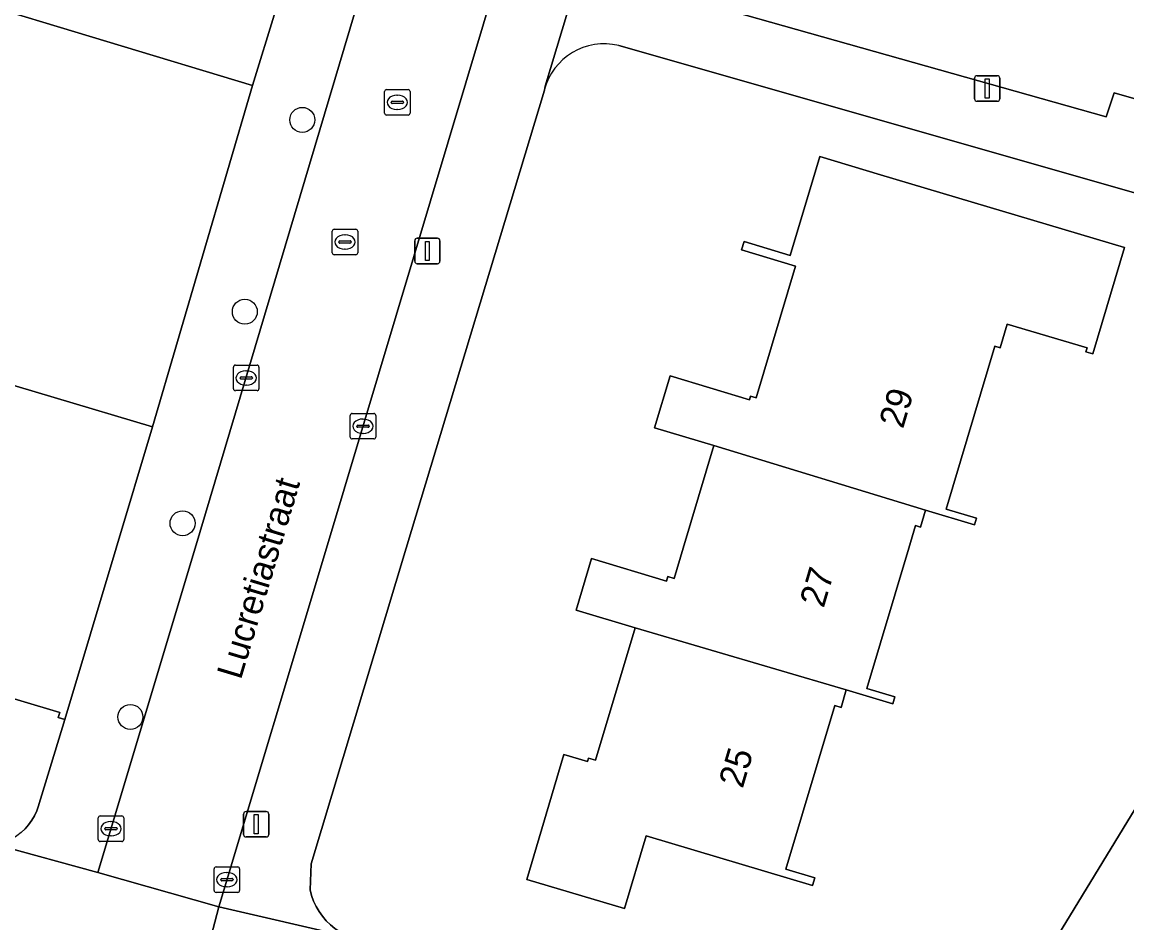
# Model space of a CAD drawing. Extents: x 162184 to 163154, y 385507 to 386516.
# Drawn here: x 162759.38 to 162802.67, y 385985.31 to 386020.61 of the extents above; entities that cross this region are included whole.
import ezdxf

# ---------------------------------------------------------------- set-up
doc = ezdxf.new("R2010")
doc.units = 0
for name, color, linetype in [('IMGEO_Boom', 7, 'Continuous'), ('IMGEO_Erf', 7, 'Continuous'), ('IMGEO_Kolk', 7, 'Continuous'), ('IMGEO_Lichtmast', 7, 'Continuous'), ('IMGEO_Openbare_ruimte_label', 7, 'Continuous'), ('IMGEO_Pand', 7, 'Continuous'), ('IMGEO_Pand_nummerreeks', 7, 'Continuous'), ('IMGEO_Rijbaan_lokaal_open', 7, 'Continuous'), ('IMGEO_Rioolput', 7, 'Continuous'), ('IMGEO_Voetpad_open', 7, 'Continuous')]:
    doc.layers.add(name, color=color, linetype=linetype)

msp = doc.modelspace()

# ---------------------------------------------------------------- linework, layer by layer
at = {"layer": 'IMGEO_Boom'}
for centre in [(162770.356, 386016.779), (162768.106, 386009.259), (162765.665, 386000.972), (162763.621, 385993.383)]:
    msp.add_circle(centre, 0.489, dxfattribs=at)
at = {"layer": 'IMGEO_Erf'}
for points in [[(162756.767, 386007.055), (162764.485, 386004.751), (162768.405, 386018.122), (162722.73, 386031.928)], [(162783.704, 386022.032), (162801.854, 386016.895), (162802.175, 386017.833), (162815.898, 386013.891)], [(162813.452, 386011.5), (162809.672, 386012.553), (162809.518, 386012.046), (162782.757, 386019.687)], [(162779.843, 386017.945), (162774.431, 386000), (162770.7, 385987.627), (162770.667, 385986.603), (162770.725, 385986.381), (162770.803, 385986.164), (162770.9, 385985.956), (162771.015, 385985.757), (162771.147, 385985.569), (162771.296, 385985.393), (162771.459, 385985.232), (162771.637, 385985.086), (162771.827, 385984.956), (162772.027, 385984.844), (162772.235, 385984.751), (162794.574, 385979.46)], [(162797.422, 385980.631), (162809.22, 386000)], [(162759.342, 385988.853), (162759.495, 385988.999), (162759.633, 385989.159), (162759.757, 385989.331), (162759.864, 385989.512), (162759.955, 385989.703), (162760.014, 385989.856), (162761.059, 385993.276), (162760.793, 385993.355), (162760.852, 385993.551), (162753.724, 385995.68)]]:
    msp.add_lwpolyline(points, dxfattribs=at)
msp.add_lwpolyline([(162781.084, 385997.568), (162781.686, 385999.584), (162784.634, 385998.703), (162784.687, 385998.879), (162784.932, 385998.806), (162785.289, 386000), (162786.489, 386004.017), (162784.165, 386004.712), (162784.772, 386006.742), (162787.878, 386005.814), (162787.92, 386005.953), (162788.147, 386005.886), (162789.689, 386011.047), (162787.571, 386011.68), (162787.668, 386012.006), (162789.479, 386011.465), (162790.638, 386015.342), (162793.019, 386014.631), (162802.582, 386011.774), (162801.336, 386007.606), (162801.066, 386007.686), (162801.113, 386007.843), (162797.982, 386008.778), (162797.704, 386007.849), (162797.502, 386007.909), (162795.593, 386001.521), (162796.772, 386001.169), (162796.694, 386000.908), (162794.782, 386001.479), (162794.585, 386000.821), (162794.39, 386000.879), (162794.127, 386000), (162792.485, 385994.502), (162793.581, 385994.174), (162793.498, 385993.894), (162791.673, 385994.439), (162791.468, 385993.754), (162791.223, 385993.827), (162789.306, 385987.413), (162790.438, 385987.074), (162790.347, 385986.772), (162783.835, 385988.718), (162782.984, 385985.87), (162779.152, 385987.016), (162780.613, 385991.907), (162781.531, 385991.632), (162781.572, 385991.77), (162781.852, 385991.686), (162783.403, 385996.875)], close=True, dxfattribs=at)
msp.add_arc((162782.18, 386017.343), 2.414, 76.1767, 165.5656, dxfattribs=at)
at = {"layer": 'IMGEO_Kolk'}
for p, q in [((162767.66, 386006.241), (162767.66, 386007.093)), ((162767.735, 386007.167), (162768.587, 386007.167)), ((162768.661, 386007.093), (162768.661, 386006.241)), ((162767.919, 386006.661), (162767.919, 386006.673)), ((162768.357, 386006.624), (162767.959, 386006.624)), ((162767.962, 386006.71), (162768.36, 386006.71)), ((162768.148, 386006.947), (162768.173, 386006.947)), ((162768.403, 386006.673), (162768.403, 386006.661)), ((162768.587, 386006.167), (162767.735, 386006.167)), ((162768.171, 386006.387), (162768.146, 386006.387)), ((162772.311, 386005.274), (162773.163, 386005.274)), ((162772.236, 386004.348), (162772.236, 386005.2)), ((162772.538, 386004.817), (162772.936, 386004.817)), ((162772.724, 386005.054), (162772.749, 386005.054)), ((162773.237, 386005.2), (162773.237, 386004.348)), ((162772.495, 386004.768), (162772.495, 386004.78)), ((162772.933, 386004.731), (162772.535, 386004.731)), ((162772.747, 386004.494), (162772.722, 386004.494)), ((162772.979, 386004.78), (162772.979, 386004.768)), ((162773.163, 386004.274), (162772.311, 386004.274)), ((162762.359, 385988.574), (162762.359, 385989.426)), ((162762.434, 385989.5), (162763.286, 385989.5)), ((162762.847, 385989.28), (162762.872, 385989.28)), ((162763.36, 385989.426), (162763.36, 385988.574)), ((162762.618, 385988.994), (162762.618, 385989.006)), ((162763.056, 385988.957), (162762.658, 385988.957)), ((162762.661, 385989.043), (162763.059, 385989.043)), ((162763.102, 385989.006), (162763.102, 385988.994)), ((162763.286, 385988.5), (162762.434, 385988.5)), ((162762.87, 385988.72), (162762.845, 385988.72)), ((162766.977, 385987.505), (162767.829, 385987.505)), ((162766.902, 385986.579), (162766.902, 385987.431)), ((162767.39, 385987.285), (162767.415, 385987.285)), ((162767.903, 385987.431), (162767.903, 385986.579)), ((162767.161, 385986.999), (162767.161, 385987.011)), ((162767.599, 385986.962), (162767.201, 385986.962)), ((162767.204, 385987.048), (162767.602, 385987.048)), ((162767.413, 385986.725), (162767.388, 385986.725)), ((162767.645, 385987.011), (162767.645, 385986.999)), ((162767.829, 385986.505), (162766.977, 385986.505))]:
    msp.add_line(p, q, dxfattribs=at)
for points in [[(162767.66, 386006.241), (162767.66, 386007.093)], [(162767.735, 386007.167), (162768.587, 386007.167)], [(162768.661, 386007.093), (162768.661, 386006.241)], [(162768.587, 386006.167), (162767.735, 386006.167)], [(162772.311, 386005.274), (162773.163, 386005.274)], [(162772.236, 386004.348), (162772.236, 386005.2)], [(162773.237, 386005.2), (162773.237, 386004.348)], [(162773.163, 386004.274), (162772.311, 386004.274)], [(162762.359, 385988.574), (162762.359, 385989.426)], [(162762.434, 385989.5), (162763.286, 385989.5)], [(162763.36, 385989.426), (162763.36, 385988.574)], [(162763.286, 385988.5), (162762.434, 385988.5)], [(162766.977, 385987.505), (162767.829, 385987.505)], [(162766.902, 385986.579), (162766.902, 385987.431)], [(162767.903, 385987.431), (162767.903, 385986.579)], [(162767.829, 385986.505), (162766.977, 385986.505)]]:
    msp.add_lwpolyline(points, dxfattribs=at)
for centre, radius, start, end in [((162767.737, 386007.091), 0.0765, 91.552, 178.448), ((162767.737, 386007.091), 0.0765, 91.552, 178.448), ((162768.585, 386007.091), 0.0765, 1.552, 88.448), ((162768.585, 386007.091), 0.0765, 1.552, 88.448), ((162767.959, 386006.67), 0.0403, 85.8775, 175.7526), ((162767.956, 386006.66), 0.0366, 178.938, 274.7102), ((162768.36, 386006.667), 0.043, 264.8664, 352.4533), ((162768.364, 386006.672), 0.0386, 1.7309, 96.639), ((162767.737, 386006.243), 0.0765, 181.552, 268.448), ((162767.737, 386006.243), 0.0765, 181.552, 268.448), ((162768.585, 386006.243), 0.0765, 271.552, 358.448), ((162768.585, 386006.243), 0.0765, 271.552, 358.448), ((162772.313, 386005.198), 0.0765, 91.552, 178.448), ((162772.313, 386005.198), 0.0765, 91.552, 178.448), ((162773.161, 386005.198), 0.0765, 1.552, 88.448), ((162773.161, 386005.198), 0.0765, 1.552, 88.448), ((162772.535, 386004.777), 0.0403, 85.8775, 175.7526), ((162772.94, 386004.779), 0.0386, 1.7309, 96.639), ((162772.532, 386004.767), 0.0366, 178.938, 274.7102), ((162772.936, 386004.774), 0.043, 264.8664, 352.4533), ((162772.313, 386004.35), 0.0765, 181.552, 268.448), ((162772.313, 386004.35), 0.0765, 181.552, 268.448), ((162773.161, 386004.35), 0.0765, 271.552, 358.448), ((162773.161, 386004.35), 0.0765, 271.552, 358.448), ((162762.436, 385989.424), 0.0765, 91.552, 178.448), ((162762.436, 385989.424), 0.0765, 91.552, 178.448), ((162763.284, 385989.424), 0.0765, 1.552, 88.448), ((162763.284, 385989.424), 0.0765, 1.552, 88.448), ((162762.658, 385989.003), 0.0403, 85.8775, 175.7526), ((162762.655, 385988.993), 0.0366, 178.938, 274.7102), ((162763.059, 385989), 0.043, 264.8664, 352.4533), ((162763.063, 385989.005), 0.0386, 1.7309, 96.639), ((162762.436, 385988.576), 0.0765, 181.552, 268.448), ((162762.436, 385988.576), 0.0765, 181.552, 268.448), ((162763.284, 385988.576), 0.0765, 271.552, 358.448), ((162763.284, 385988.576), 0.0765, 271.552, 358.448), ((162766.979, 385987.429), 0.0765, 91.552, 178.448), ((162766.979, 385987.429), 0.0765, 91.552, 178.448), ((162767.827, 385987.429), 0.0765, 1.552, 88.448), ((162767.827, 385987.429), 0.0765, 1.552, 88.448), ((162767.201, 385987.008), 0.0403, 85.8775, 175.7526), ((162767.198, 385986.998), 0.0366, 178.938, 274.7102), ((162767.602, 385987.005), 0.043, 264.8664, 352.4533), ((162767.606, 385987.01), 0.0386, 1.7309, 96.639), ((162766.979, 385986.581), 0.0765, 181.552, 268.448), ((162766.979, 385986.581), 0.0765, 181.552, 268.448), ((162767.827, 385986.581), 0.0765, 271.552, 358.448), ((162767.827, 385986.581), 0.0765, 271.552, 358.448)]:
    msp.add_arc(centre, radius, start, end, dxfattribs=at)
for centre, major_axis, ratio, start_param, end_param in [((162768.147, 386006.667), (-0.387, 0.002), 0.722429, 4.712389, 7.853982), ((162768.172, 386006.667), (-0.39, 0.002), 0.717154, 1.570796, 4.712389), ((162772.723, 386004.774), (-0.387, 0.002), 0.722429, 4.712389, 7.853982), ((162772.748, 386004.774), (-0.39, 0.002), 0.717154, 1.570796, 4.712389), ((162762.846, 385989), (-0.387, 0.002), 0.722429, 4.712389, 7.853982), ((162762.871, 385989), (-0.39, 0.002), 0.717154, 1.570796, 4.712389), ((162767.389, 385987.005), (-0.387, 0.002), 0.722429, 4.712389, 7.853982), ((162767.414, 385987.005), (-0.39, 0.002), 0.717154, 1.570796, 4.712389)]:
    msp.add_ellipse(centre, major_axis=major_axis, ratio=ratio, start_param=start_param, end_param=end_param, dxfattribs=at)
at = {"layer": 'IMGEO_Lichtmast'}
for p, q in [((162796.7, 386017.607), (162796.7, 386018.407)), ((162796.7, 386018.407), (162796.7, 386017.607)), ((162796.8, 386018.507), (162797.59, 386018.507)), ((162797.59, 386018.507), (162796.8, 386018.507)), ((162797.69, 386018.407), (162797.69, 386017.607)), ((162797.69, 386017.607), (162797.69, 386018.407)), ((162797.59, 386017.507), (162796.8, 386017.507)), ((162796.8, 386017.507), (162797.59, 386017.507)), ((162774.763, 386011.242), (162774.763, 386012.042)), ((162774.763, 386012.042), (162774.763, 386011.242)), ((162774.863, 386012.142), (162775.653, 386012.142)), ((162775.653, 386012.142), (162774.863, 386012.142)), ((162775.753, 386012.042), (162775.753, 386011.242)), ((162775.753, 386011.242), (162775.753, 386012.042)), ((162775.653, 386011.142), (162774.863, 386011.142)), ((162774.863, 386011.142), (162775.653, 386011.142)), ((162768.157, 385989.677), (162768.947, 385989.677)), ((162768.947, 385989.677), (162768.157, 385989.677)), ((162768.057, 385988.777), (162768.057, 385989.577)), ((162768.057, 385989.577), (162768.057, 385988.777)), ((162769.047, 385989.577), (162769.047, 385988.777)), ((162769.047, 385988.777), (162769.047, 385989.577)), ((162768.947, 385988.677), (162768.157, 385988.677)), ((162768.157, 385988.677), (162768.947, 385988.677))]:
    msp.add_line(p, q, dxfattribs=at)
for points in [[(162797.12, 386018.382), (162797.27, 386018.382), (162797.27, 386017.632), (162797.12, 386017.632), (162797.12, 386018.382)], [(162775.183, 386012.017), (162775.333, 386012.017), (162775.333, 386011.267), (162775.183, 386011.267), (162775.183, 386012.017)], [(162768.477, 385989.552), (162768.627, 385989.552), (162768.627, 385988.802), (162768.477, 385988.802), (162768.477, 385989.552)]]:
    msp.add_lwpolyline(points, dxfattribs=at)
for centre, start, end in [((162796.8, 386018.407), 90, 180), ((162796.8, 386018.407), 90, 180), ((162797.59, 386018.407), 0, 90), ((162797.59, 386018.407), 360, 90), ((162796.8, 386017.607), 180, 270), ((162796.8, 386017.607), 180, 270), ((162797.59, 386017.607), 270, 0), ((162797.59, 386017.607), 270, 0), ((162774.863, 386012.042), 90, 180), ((162774.863, 386012.042), 90, 180), ((162775.653, 386012.042), 0, 90), ((162775.653, 386012.042), 360, 90), ((162774.863, 386011.242), 180, 270), ((162774.863, 386011.242), 180, 270), ((162775.653, 386011.242), 270, 0), ((162775.653, 386011.242), 270, 0), ((162768.157, 385989.577), 90, 180), ((162768.157, 385989.577), 90, 180), ((162768.947, 385989.577), 0, 90), ((162768.947, 385989.577), 360, 90), ((162768.157, 385988.777), 180, 270), ((162768.157, 385988.777), 180, 270), ((162768.947, 385988.777), 270, 0), ((162768.947, 385988.777), 270, 0)]:
    msp.add_arc(centre, 0.1, start, end, dxfattribs=at)
at = {"layer": 'IMGEO_Pand'}
for points in [[(162797.502, 386007.909), (162797.704, 386007.849), (162797.982, 386008.778), (162801.113, 386007.843), (162801.066, 386007.686), (162801.336, 386007.606), (162802.582, 386011.774), (162793.019, 386014.631), (162790.638, 386015.342), (162789.479, 386011.465), (162787.668, 386012.006), (162787.571, 386011.68), (162789.689, 386011.047), (162788.147, 386005.886), (162787.92, 386005.953), (162787.878, 386005.814), (162784.772, 386006.742), (162784.165, 386004.712), (162786.489, 386004.017), (162794.782, 386001.479), (162796.694, 386000.908), (162796.772, 386001.169), (162795.593, 386001.521)], [(162763.067, 386000), (162764.485, 386004.751), (162756.767, 386007.055), (162756.102, 386004.828), (162754.688, 386000), (162753.695, 385996.604), (162753.119, 385994.665), (162753.397, 385994.582), (162753.724, 385995.68), (162760.852, 385993.551), (162760.793, 385993.355), (162761.059, 385993.276)], [(162786.489, 386004.017), (162785.289, 386000), (162784.932, 385998.806), (162784.687, 385998.879), (162784.634, 385998.703), (162781.686, 385999.584), (162781.084, 385997.568), (162783.403, 385996.875), (162791.673, 385994.439), (162793.498, 385993.894), (162793.581, 385994.174), (162792.485, 385994.502), (162794.127, 386000), (162794.39, 386000.879), (162794.585, 386000.821), (162794.782, 386001.479)], [(162783.403, 385996.875), (162781.852, 385991.686), (162781.572, 385991.77), (162781.531, 385991.632), (162780.613, 385991.907), (162779.152, 385987.016), (162782.984, 385985.87), (162783.835, 385988.718), (162790.347, 385986.772), (162790.438, 385987.074), (162789.306, 385987.413), (162791.223, 385993.827), (162791.468, 385993.754), (162791.673, 385994.439)]]:
    msp.add_lwpolyline(points, close=True, dxfattribs=at)
at = {"layer": 'IMGEO_Rijbaan_lokaal_open'}
msp.add_lwpolyline([(162778.802, 386025.049), (162771.672, 386027.16), (162771.731, 386027.128), (162771.943, 386026.999), (162772.142, 386026.852), (162772.328, 386026.687), (162772.497, 386026.506), (162772.65, 386026.311), (162772.785, 386026.103), (162772.901, 386025.884), (162773.114, 386025.136), (162773.126, 386025.041), (162773.165, 386024.511), (162773.156, 386023.979), (162773.1, 386023.45), (162772.997, 386022.928), (162766.162, 386000), (162762.348, 385987.291), (162767.082, 385985.941), (162771.303, 386000)], close=True, dxfattribs=at)
at = {"layer": 'IMGEO_Rioolput'}
for p, q in [((162773.579, 386017.04), (162773.579, 386017.892)), ((162773.654, 386017.966), (162774.506, 386017.966)), ((162774.58, 386017.892), (162774.58, 386017.04)), ((162773.838, 386017.46), (162773.838, 386017.472)), ((162774.276, 386017.423), (162773.878, 386017.423)), ((162773.881, 386017.509), (162774.279, 386017.509)), ((162774.067, 386017.746), (162774.092, 386017.746)), ((162774.322, 386017.472), (162774.322, 386017.46)), ((162774.506, 386016.966), (162773.654, 386016.966)), ((162774.09, 386017.186), (162774.065, 386017.186)), ((162771.531, 386011.566), (162771.531, 386012.418)), ((162771.606, 386012.492), (162772.458, 386012.492)), ((162772.019, 386012.272), (162772.044, 386012.272)), ((162772.532, 386012.418), (162772.532, 386011.566)), ((162771.79, 386011.986), (162771.79, 386011.998)), ((162772.228, 386011.949), (162771.83, 386011.949)), ((162771.833, 386012.035), (162772.231, 386012.035)), ((162772.274, 386011.998), (162772.274, 386011.986)), ((162772.458, 386011.492), (162771.606, 386011.492)), ((162772.042, 386011.712), (162772.017, 386011.712))]:
    msp.add_line(p, q, dxfattribs=at)
for points in [[(162773.579, 386017.04), (162773.579, 386017.892)], [(162773.654, 386017.966), (162774.506, 386017.966)], [(162774.58, 386017.892), (162774.58, 386017.04)], [(162774.506, 386016.966), (162773.654, 386016.966)], [(162771.531, 386011.566), (162771.531, 386012.418)], [(162771.606, 386012.492), (162772.458, 386012.492)], [(162772.532, 386012.418), (162772.532, 386011.566)], [(162772.458, 386011.492), (162771.606, 386011.492)]]:
    msp.add_lwpolyline(points, dxfattribs=at)
for centre, radius, start, end in [((162773.656, 386017.89), 0.0765, 91.552, 178.448), ((162773.656, 386017.89), 0.0765, 91.552, 178.448), ((162774.504, 386017.89), 0.0765, 1.552, 88.448), ((162774.504, 386017.89), 0.0765, 1.552, 88.448), ((162773.878, 386017.469), 0.0403, 85.8775, 175.7526), ((162773.875, 386017.459), 0.0366, 178.938, 274.7102), ((162774.279, 386017.466), 0.043, 264.8664, 352.4533), ((162774.283, 386017.471), 0.0386, 1.7309, 96.639), ((162773.656, 386017.042), 0.0765, 181.552, 268.448), ((162773.656, 386017.042), 0.0765, 181.552, 268.448), ((162774.504, 386017.042), 0.0765, 271.552, 358.448), ((162774.504, 386017.042), 0.0765, 271.552, 358.448), ((162771.608, 386012.416), 0.0765, 91.552, 178.448), ((162771.608, 386012.416), 0.0765, 91.552, 178.448), ((162772.456, 386012.416), 0.0765, 1.552, 88.448), ((162772.456, 386012.416), 0.0765, 1.552, 88.448), ((162771.83, 386011.995), 0.0403, 85.8775, 175.7526), ((162771.827, 386011.985), 0.0366, 178.938, 274.7102), ((162772.231, 386011.992), 0.043, 264.8664, 352.4533), ((162772.235, 386011.997), 0.0386, 1.7309, 96.639), ((162771.608, 386011.568), 0.0765, 181.552, 268.448), ((162771.608, 386011.568), 0.0765, 181.552, 268.448), ((162772.456, 386011.568), 0.0765, 271.552, 358.448), ((162772.456, 386011.568), 0.0765, 271.552, 358.448)]:
    msp.add_arc(centre, radius, start, end, dxfattribs=at)
for centre, major_axis, ratio, start_param, end_param in [((162774.066, 386017.466), (-0.387, 0.002), 0.722429, 4.712389, 7.853982), ((162774.091, 386017.466), (-0.39, 0.002), 0.717154, 1.570796, 4.712389), ((162772.018, 386011.992), (-0.387, 0.002), 0.722429, 4.712389, 7.853982), ((162772.043, 386011.992), (-0.39, 0.002), 0.717154, 1.570796, 4.712389)]:
    msp.add_ellipse(centre, major_axis=major_axis, ratio=ratio, start_param=start_param, end_param=end_param, dxfattribs=at)
at = {"layer": 'IMGEO_Voetpad_open'}
for points in [[(162834.736, 386041.945), (162818.135, 386014.709), (162818.081, 386014.598), (162814.539, 386008.711), (162814.444, 386008.577), (162809.22, 386000), (162797.422, 385980.631), (162794.977, 385972.485), (162796.984, 385973.368)], [(162778.802, 386025.049), (162771.303, 386000), (162767.082, 385985.941), (162772.235, 385984.751), (162772.027, 385984.844), (162771.827, 385984.956), (162771.637, 385985.086), (162771.459, 385985.232), (162771.296, 385985.393), (162771.147, 385985.569), (162771.015, 385985.757), (162770.9, 385985.956), (162770.803, 385986.164), (162770.725, 385986.381), (162770.667, 385986.603), (162770.7, 385987.627), (162774.431, 386000), (162779.843, 386017.945), (162779.876, 386018.101), (162781.915, 386024.871)], [(162782.014, 386025.148), (162781.915, 386024.871), (162779.876, 386018.101), (162779.843, 386017.945)], [(162769.309, 386021.056), (162768.405, 386018.122), (162764.485, 386004.751), (162763.067, 386000), (162761.059, 385993.276), (162760.014, 385989.856), (162759.955, 385989.703), (162759.864, 385989.512), (162759.757, 385989.331), (162759.633, 385989.159), (162759.495, 385988.999), (162759.342, 385988.853), (162759.178, 385988.72), (162759.002, 385988.603), (162758.816, 385988.502), (162758.623, 385988.418), (162758.422, 385988.351), (162762.348, 385987.291), (162766.162, 386000), (162772.997, 386022.928)], [(162802.175, 386017.833), (162801.854, 386016.895), (162783.704, 386022.032)], [(162782.757, 386019.687), (162809.518, 386012.046), (162809.672, 386012.553), (162813.452, 386011.5)], [(162815.898, 386013.891), (162802.175, 386017.833)], [(162757.945, 385983.903), (162757.702, 385982.634), (162757.537, 385982.185), (162757.068, 385980.076), (162759.758, 385979.448), (162759.873, 385979.94), (162765.2, 385978.691), (162767.082, 385985.941), (162762.348, 385987.291), (162758.422, 385988.351), (162756.863, 385988.324), (162707.015, 386000), (162696.564, 386002.448), (162682.926, 386005.689), (162674.38, 386007.643), (162659.17, 386011.222)], [(162772.235, 385984.751), (162767.082, 385985.941), (162765.2, 385978.691), (162765.095, 385978.24), (162784.207, 385973.914), (162791.867, 385972.147)]]:
    msp.add_lwpolyline(points, dxfattribs=at)
msp.add_lwpolyline([(162760.598, 386023.677), (162757.695, 386024.551), (162754.791, 386025.425), (162751.888, 386026.298), (162748.984, 386027.172), (162746.081, 386028.046), (162743.177, 386028.919), (162740.274, 386029.793), (162739.925, 386029.898), (162741.777, 386036.191), (162741.959, 386036.136), (162742.152, 386036.767), (162741.29, 386037.011), (162739.19, 386030.113), (162728.34, 386033.438), (162721.276, 386035.605), (162718.056, 386033.343), (162722.73, 386031.928), (162768.405, 386018.122), (162769.309, 386021.056), (162766.405, 386021.93), (162763.502, 386022.803)], close=True, dxfattribs=at)
msp.add_arc((162782.18, 386017.343), 2.414, 76.1767, 165.5656, dxfattribs=at)

# ---------------------------------------------------------------- texts
at = {"layer": 'IMGEO_Openbare_ruimte_label'}
msp.add_text('Lucretiastraat', height=1, rotation=73.2678, dxfattribs=at).set_placement((162767.949, 385994.806))
at = {"layer": 'IMGEO_Pand_nummerreeks'}
for s, rotation, p in [('29', 73.3615, (162793.896, 386004.644)), ('27', 73.3675, (162790.786, 385997.621)), ('25', 73.3598, (162787.613, 385990.55))]:
    msp.add_text(s, height=1, rotation=rotation, dxfattribs=at).set_placement(p)

doc.saveas('drawing.dxf')
